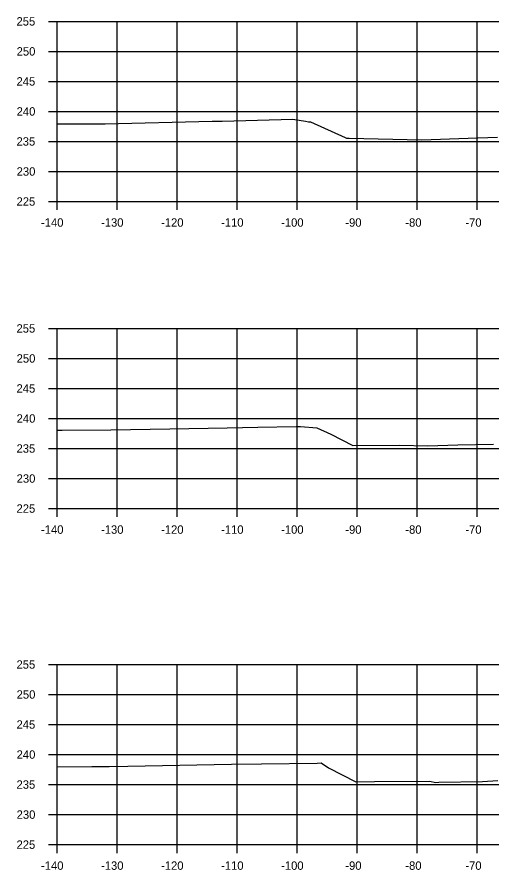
# Model space of a CAD drawing. Extents: x 1342547 to 1344156, y -1532351 to -1517216.
# Drawn here: x 1342556.2 to 1342635.3, y -1532122 to -1531980 of the extents above; entities that cross this region are included whole.
import ezdxf

# ---------------------------------------------------------------- set-up
doc = ezdxf.new("R2010")
doc.units = 0
for name, color, linetype in [('R_Axis', 7, 'Continuous'), ('R_Axis Annot', 7, 'Continuous'), ('R_Exist Surface', 7, 'Continuous'), ('R_Grid', 7, 'Continuous')]:
    doc.layers.add(name, color=color, linetype=linetype)

msp = doc.modelspace()

# ---------------------------------------------------------------- linework, layer by layer
at = {"layer": 'R_Axis'}
for p, q in [((1342561.47, -1531980.7), (1342562.87, -1531980.7)), ((1342562.87, -1532010.7), (1342562.87, -1531980.7)), ((1342561.47, -1531985.7), (1342562.87, -1531985.7)), ((1342561.47, -1531990.7), (1342562.87, -1531990.7)), ((1342561.47, -1531995.7), (1342562.87, -1531995.7)), ((1342561.47, -1532000.7), (1342562.87, -1532000.7)), ((1342561.47, -1532005.7), (1342562.87, -1532005.7)), ((1342561.47, -1532010.7), (1342562.87, -1532010.7)), ((1342562.87, -1532010.7), (1342842.87, -1532010.7)), ((1342562.87, -1532012.1), (1342562.87, -1532010.7)), ((1342572.87, -1532012.1), (1342572.87, -1532010.7)), ((1342582.87, -1532012.1), (1342582.87, -1532010.7)), ((1342592.87, -1532012.1), (1342592.87, -1532010.7)), ((1342602.87, -1532012.1), (1342602.87, -1532010.7)), ((1342612.87, -1532012.1), (1342612.87, -1532010.7)), ((1342622.87, -1532012.1), (1342622.87, -1532010.7)), ((1342632.87, -1532012.1), (1342632.87, -1532010.7)), ((1342561.47, -1532031.84), (1342562.87, -1532031.84)), ((1342562.87, -1532061.84), (1342562.87, -1532031.84)), ((1342561.47, -1532036.84), (1342562.87, -1532036.84)), ((1342561.47, -1532041.84), (1342562.87, -1532041.84)), ((1342561.47, -1532046.84), (1342562.87, -1532046.84)), ((1342561.47, -1532051.84), (1342562.87, -1532051.84)), ((1342561.47, -1532056.84), (1342562.87, -1532056.84)), ((1342561.47, -1532061.84), (1342562.87, -1532061.84)), ((1342562.87, -1532061.84), (1342842.87, -1532061.84)), ((1342562.87, -1532063.24), (1342562.87, -1532061.84)), ((1342572.87, -1532063.24), (1342572.87, -1532061.84)), ((1342582.87, -1532063.24), (1342582.87, -1532061.84)), ((1342592.87, -1532063.24), (1342592.87, -1532061.84)), ((1342602.87, -1532063.24), (1342602.87, -1532061.84)), ((1342612.87, -1532063.24), (1342612.87, -1532061.84)), ((1342622.87, -1532063.24), (1342622.87, -1532061.84)), ((1342632.87, -1532063.24), (1342632.87, -1532061.84)), ((1342561.47, -1532087.81), (1342562.87, -1532087.81)), ((1342562.87, -1532117.81), (1342562.87, -1532087.81)), ((1342561.47, -1532092.81), (1342562.87, -1532092.81)), ((1342561.47, -1532097.81), (1342562.87, -1532097.81)), ((1342561.47, -1532102.81), (1342562.87, -1532102.81)), ((1342561.47, -1532107.81), (1342562.87, -1532107.81)), ((1342561.47, -1532112.81), (1342562.87, -1532112.81)), ((1342561.47, -1532117.81), (1342562.87, -1532117.81)), ((1342562.87, -1532117.81), (1342842.87, -1532117.81)), ((1342562.87, -1532119.21), (1342562.87, -1532117.81)), ((1342572.87, -1532119.21), (1342572.87, -1532117.81)), ((1342582.87, -1532119.21), (1342582.87, -1532117.81)), ((1342592.87, -1532119.21), (1342592.87, -1532117.81)), ((1342602.87, -1532119.21), (1342602.87, -1532117.81)), ((1342612.87, -1532119.21), (1342612.87, -1532117.81)), ((1342622.87, -1532119.21), (1342622.87, -1532117.81)), ((1342632.87, -1532119.21), (1342632.87, -1532117.81))]:
    msp.add_line(p, q, dxfattribs=at)
at = {"layer": 'R_Exist Surface'}
for points in [[(1342562.87, -1531997.77), (1342570.89, -1531997.74), (1342588.72, -1531997.34), (1342589.5, -1531997.32), (1342590.4, -1531997.3), (1342602.15, -1531997.01), (1342604.27, -1531997.33), (1342604.76, -1531997.41), (1342605.1, -1531997.44), (1342610.9, -1532000.06), (1342611.11, -1532000.16), (1342611.55, -1532000.16), (1342623.64, -1532000.45), (1342631.38, -1532000.17), (1342636.26, -1532000)], [(1342562.87, -1532048.8), (1342563.7, -1532048.79), (1342571.81, -1532048.73), (1342581.68, -1532048.55), (1342591.21, -1532048.41), (1342596.32, -1532048.3), (1342602.72, -1532048.15), (1342603.42, -1532048.18), (1342606.13, -1532048.41), (1342608.49, -1532049.47), (1342612.15, -1532051.34), (1342619.95, -1532051.29), (1342624.65, -1532051.4), (1342629.63, -1532051.22), (1342635.59, -1532051.13)], [(1342562.87, -1532104.84), (1342568.65, -1532104.82), (1342571.58, -1532104.81), (1342574.69, -1532104.73), (1342591.95, -1532104.4), (1342596.94, -1532104.36), (1342606.21, -1532104.27), (1342606.86, -1532104.21), (1342608.08, -1532105.02), (1342612.68, -1532107.37), (1342615.74, -1532107.31), (1342624.99, -1532107.25), (1342625.94, -1532107.48), (1342626.48, -1532107.4), (1342633.77, -1532107.3), (1342636.32, -1532107.14)]]:
    msp.add_lwpolyline(points, dxfattribs=at)
at = {"layer": 'R_Grid'}
for p, q in [((1342562.87, -1531980.7), (1342842.87, -1531980.7)), ((1342562.87, -1532010.7), (1342562.87, -1531980.7)), ((1342572.87, -1532010.7), (1342572.87, -1531980.7)), ((1342582.87, -1532010.7), (1342582.87, -1531980.7)), ((1342592.87, -1532010.7), (1342592.87, -1531980.7)), ((1342602.87, -1532010.7), (1342602.87, -1531980.7)), ((1342612.87, -1532010.7), (1342612.87, -1531980.7)), ((1342622.87, -1532010.7), (1342622.87, -1531980.7)), ((1342632.87, -1532010.7), (1342632.87, -1531980.7)), ((1342562.87, -1531985.7), (1342842.87, -1531985.7)), ((1342562.87, -1531990.7), (1342842.87, -1531990.7)), ((1342562.87, -1531995.7), (1342842.87, -1531995.7)), ((1342562.87, -1532000.7), (1342842.87, -1532000.7)), ((1342562.87, -1532005.7), (1342842.87, -1532005.7)), ((1342562.87, -1532010.7), (1342842.87, -1532010.7)), ((1342562.87, -1532031.84), (1342842.87, -1532031.84)), ((1342562.87, -1532061.84), (1342562.87, -1532031.84)), ((1342572.87, -1532061.84), (1342572.87, -1532031.84)), ((1342582.87, -1532061.84), (1342582.87, -1532031.84)), ((1342592.87, -1532061.84), (1342592.87, -1532031.84)), ((1342602.87, -1532061.84), (1342602.87, -1532031.84)), ((1342612.87, -1532061.84), (1342612.87, -1532031.84)), ((1342622.87, -1532061.84), (1342622.87, -1532031.84)), ((1342632.87, -1532061.84), (1342632.87, -1532031.84)), ((1342562.87, -1532036.84), (1342842.87, -1532036.84)), ((1342562.87, -1532041.84), (1342842.87, -1532041.84)), ((1342562.87, -1532046.84), (1342842.87, -1532046.84)), ((1342562.87, -1532051.84), (1342842.87, -1532051.84)), ((1342562.87, -1532056.84), (1342842.87, -1532056.84)), ((1342562.87, -1532061.84), (1342842.87, -1532061.84)), ((1342562.87, -1532087.81), (1342842.87, -1532087.81)), ((1342562.87, -1532117.81), (1342562.87, -1532087.81)), ((1342572.87, -1532117.81), (1342572.87, -1532087.81)), ((1342582.87, -1532117.81), (1342582.87, -1532087.81)), ((1342592.87, -1532117.81), (1342592.87, -1532087.81)), ((1342602.87, -1532117.81), (1342602.87, -1532087.81)), ((1342612.87, -1532117.81), (1342612.87, -1532087.81)), ((1342622.87, -1532117.81), (1342622.87, -1532087.81)), ((1342632.87, -1532117.81), (1342632.87, -1532087.81)), ((1342562.87, -1532092.81), (1342842.87, -1532092.81)), ((1342562.87, -1532097.81), (1342842.87, -1532097.81)), ((1342562.87, -1532102.81), (1342842.87, -1532102.81)), ((1342562.87, -1532107.81), (1342842.87, -1532107.81)), ((1342562.87, -1532112.81), (1342842.87, -1532112.81)), ((1342562.87, -1532117.81), (1342842.87, -1532117.81))]:
    msp.add_line(p, q, dxfattribs=at)

# ---------------------------------------------------------------- texts
at = {"layer": 'R_Axis Annot'}
for s, p in [('255', (1342556.12, -1531981.4)), ('250', (1342556.14, -1531986.4)), ('245', (1342556.12, -1531991.4)), ('240', (1342556.14, -1531996.4)), ('235', (1342556.12, -1532001.4)), ('230', (1342556.14, -1532006.4)), ('225', (1342556.12, -1532011.4)), ('-140', (1342560.2, -1532014.9)), ('-130', (1342570.2, -1532014.9)), ('-120', (1342580.2, -1532014.9)), ('-110', (1342590.2, -1532014.9)), ('-100', (1342600.2, -1532014.9)), ('-90', (1342610.9, -1532014.9)), ('-80', (1342620.9, -1532014.9)), ('-70', (1342630.9, -1532014.9)), ('255', (1342556.12, -1532032.54)), ('250', (1342556.14, -1532037.54)), ('245', (1342556.12, -1532042.54)), ('240', (1342556.14, -1532047.54)), ('235', (1342556.12, -1532052.54)), ('230', (1342556.14, -1532057.54)), ('225', (1342556.12, -1532062.54)), ('-140', (1342560.2, -1532066.04)), ('-130', (1342570.2, -1532066.04)), ('-120', (1342580.2, -1532066.04)), ('-110', (1342590.2, -1532066.04)), ('-100', (1342600.2, -1532066.04)), ('-90', (1342610.9, -1532066.04)), ('-80', (1342620.9, -1532066.04)), ('-70', (1342630.9, -1532066.04)), ('255', (1342556.12, -1532088.51)), ('250', (1342556.14, -1532093.51)), ('245', (1342556.12, -1532098.51)), ('240', (1342556.14, -1532103.51)), ('235', (1342556.12, -1532108.51)), ('230', (1342556.14, -1532113.51)), ('225', (1342556.12, -1532118.51)), ('-140', (1342560.2, -1532122.01)), ('-130', (1342570.2, -1532122.01)), ('-120', (1342580.2, -1532122.01)), ('-110', (1342590.2, -1532122.01)), ('-100', (1342600.2, -1532122.01)), ('-90', (1342610.9, -1532122.01)), ('-80', (1342620.9, -1532122.01)), ('-70', (1342630.9, -1532122.01))]:
    msp.add_text(s, height=1.4, dxfattribs=at).set_placement(p)

doc.saveas('drawing.dxf')
